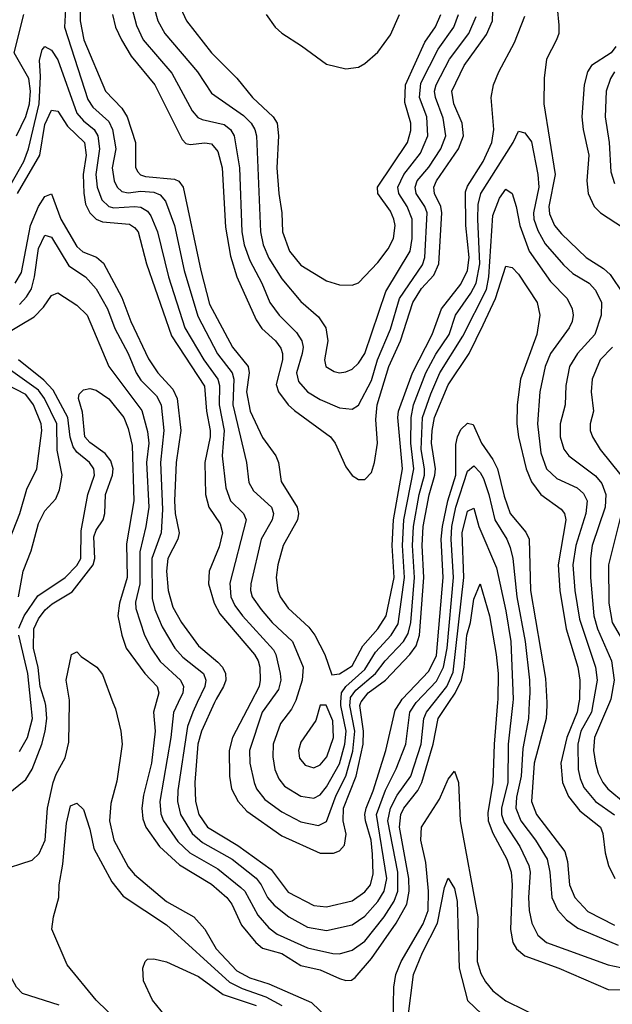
# Model space of a CAD drawing. Header units: inches. Extents: x 1308407 to 1441228, y 959628 to 1036311.
# Tile 272 of 656: x 1362411 to 1364263, y 999057 to 1002133. Entities that reach past the tile are written whole.
import ezdxf

# ---------------------------------------------------------------- set-up
doc = ezdxf.new("R2010")
doc.units = ezdxf.units.IN
doc.header["$MEASUREMENT"] = 0
doc.layers.add('B3060', color=7, linetype='Continuous')
doc.layers.add('B3969', color=7, linetype='Continuous')

msp = doc.modelspace()

# ---------------------------------------------------------------- linework, layer by layer
at = {"layer": 'B3060', "color": 5}
for points, elevation in [([(1362556.8, 1002223.2), (1362550.9, 1002110), (1362624, 1001884), (1362639.7, 1001859.7), (1362690, 1001814.8), (1362701.4, 1001790), (1362711.7, 1001730), (1362700.2, 1001670), (1362706.4, 1001630), (1362716, 1001610), (1362730, 1001596.6), (1362750, 1001592.7), (1362790, 1001597.1), (1362830, 1001594.4), (1362850, 1001586.1), (1362866.3, 1001566.3), (1362894.5, 1001490), (1362924.6, 1001350), (1362967.4, 1001207.4), (1363029.4, 1001089.4), (1363074.9, 1001030), (1363080.2, 1001010), (1363077.6, 1000930), (1363120.1, 1000750), (1363127, 1000687), (1363141.3, 1000661.3), (1363198.1, 1000610), (1363204.4, 1000590), (1363199.5, 1000570), (1363166.1, 1000510), (1363133, 1000370), (1363132, 1000350), (1363137.8, 1000330), (1363165.8, 1000290), (1363200.1, 1000250), (1363263.4, 1000190), (1363297.2, 1000110), (1363294.1, 1000070), (1363273.7, 1000006.3), (1363270.7, 1000000)], 3260), ([(1362598.5, 1002190), (1362600.4, 1002130), (1362611.1, 1002070), (1362678.8, 1001910), (1362730, 1001857.2), (1362746.8, 1001830), (1362772.4, 1001750), (1362772.7, 1001672.7), (1362778.9, 1001658.9), (1362788.2, 1001648.2), (1362803.8, 1001643.8), (1362895.3, 1001635.3), (1362908.4, 1001628.4), (1362922.2, 1001610), (1362977.1, 1001350), (1363004.4, 1001244.3), (1363075.9, 1001110), (1363124.5, 1001050), (1363127.9, 1001030), (1363119.6, 1000970), (1363131.2, 1000910), (1363170, 1000827.4), (1363211.7, 1000770), (1363220.3, 1000750), (1363227.9, 1000690), (1363278.4, 1000610), (1363282.6, 1000590), (1363279.5, 1000570), (1363234.1, 1000490), (1363217.5, 1000430), (1363212.6, 1000390), (1363217.4, 1000350), (1363225.3, 1000330), (1363250, 1000294.5), (1363314.9, 1000234.9), (1363333.5, 1000210), (1363364.6, 1000150), (1363386.5, 1000086.5), (1363410, 1000089), (1363450, 1000114.3), (1363483.3, 1000176.7), (1363530.2, 1000230), (1363555.8, 1000270), (1363580.8, 1000390), (1363575.3, 1000490), (1363578.7, 1000570), (1363607, 1000730), (1363592.8, 1000890), (1363594.5, 1000910), (1363638.8, 1001030), (1363699.8, 1001150), (1363729.7, 1001230), (1363790, 1001307.1), (1363810.4, 1001349.6), (1363816.1, 1001390), (1363805.1, 1001490), (1363804.4, 1001595.6), (1363810, 1001613.3), (1363859.4, 1001690), (1363886.1, 1001750), (1363892.4, 1001790), (1363884.9, 1001890), (1363892.1, 1001930), (1363907.9, 1001970), (1363957.8, 1002062.2), (1363990, 1002144)], 3280), ([(1362700.5, 1002150), (1362710.7, 1002110), (1362729.1, 1002070), (1362759.8, 1002019.8), (1362833, 1001930), (1362918.4, 1001758.4), (1362930, 1001746.2), (1362943.5, 1001743.5), (1362990, 1001748.9), (1363010, 1001745.3), (1363030, 1001721.8), (1363043.4, 1001670), (1363054.6, 1001485.4), (1363070, 1001394.2), (1363090, 1001329.4), (1363150, 1001195.7), (1363168, 1001168), (1363210.5, 1001130), (1363227.2, 1001107.2), (1363232.5, 1001090), (1363231.9, 1001070), (1363212.9, 1000992.9), (1363220.2, 1000970), (1363249.7, 1000930), (1363270, 1000912.2), (1363382.8, 1000830), (1363396.6, 1000810), (1363430, 1000736.5), (1363450, 1000709.1), (1363470, 1000696.5), (1363490, 1000696.9), (1363510, 1000718.2), (1363519.7, 1000750), (1363529.6, 1000810), (1363523.7, 1000883.7), (1363527.9, 1000930), (1363564.2, 1001050), (1363601.3, 1001130), (1363639.3, 1001250), (1363666.6, 1001293.4), (1363705, 1001335), (1363720.4, 1001370), (1363730.6, 1001530), (1363727.2, 1001550), (1363707.4, 1001590), (1363705, 1001610), (1363713.5, 1001630), (1363782.8, 1001730), (1363798.4, 1001770), (1363793.9, 1001810), (1363767.5, 1001870), (1363761.3, 1001910), (1363799.9, 1001990), (1363870, 1002086.7), (1363888.9, 1002130), (1363890.5, 1002190)], 3320), ([(1362401.1, 1001770), (1362430, 1001831), (1362441.5, 1001870), (1362444.9, 1001910), (1362439.4, 1001950), (1362394.1, 1002030), (1362423.7, 1002150)], 3260), ([(1362761.1, 1002170), (1362775.6, 1002115.6), (1362796.4, 1002070), (1362886, 1001966), (1362950, 1001848.2), (1362967.9, 1001827.9), (1362981.3, 1001821.3), (1363050, 1001805.3), (1363070.1, 1001790), (1363081.5, 1001770), (1363098.4, 1001670), (1363105.6, 1001470), (1363112.2, 1001430), (1363130, 1001380.5), (1363167.4, 1001310), (1363192.6, 1001250), (1363221.6, 1001210), (1363276.3, 1001156.3), (1363292.4, 1001130), (1363296.6, 1001110), (1363294.2, 1001090), (1363275.8, 1001030), (1363282.6, 1001002.6), (1363310, 1000970.6), (1363350, 1000946.8), (1363410, 1000920.6), (1363450, 1000916.8), (1363470, 1000929.3), (1363510, 1001005.6), (1363529.7, 1001070), (1363570, 1001165.9), (1363597.6, 1001262.4), (1363670, 1001367.4), (1363677.5, 1001390), (1363684.4, 1001530), (1363677.1, 1001550), (1363650.5, 1001590), (1363646.4, 1001610), (1363653.6, 1001630), (1363690, 1001672), (1363726.9, 1001730), (1363743.1, 1001770), (1363734.8, 1001825.2), (1363710, 1001890), (1363707.5, 1001910), (1363712.4, 1001930), (1363754.3, 1002010), (1363814.9, 1002090), (1363837.1, 1002142.9)], 3340), ([(1362831.2, 1002170), (1362842.4, 1002130), (1362864.3, 1002090), (1362966.5, 1001970), (1363010, 1001904.1), (1363110, 1001834.4), (1363133.9, 1001810), (1363145.8, 1001790), (1363151.4, 1001770), (1363163.3, 1001470), (1363171.4, 1001430), (1363190, 1001387.7), (1363230, 1001323.6), (1363290, 1001252.9), (1363344.6, 1001204.6), (1363367.3, 1001170), (1363373.5, 1001130), (1363363.4, 1001070), (1363367.9, 1001050), (1363393.5, 1001033.5), (1363410, 1001030.1), (1363430, 1001033.2), (1363450, 1001041.4), (1363470, 1001060.1), (1363490, 1001090.1), (1363555.7, 1001284.3), (1363631.8, 1001410), (1363637.8, 1001450), (1363637.2, 1001510), (1363622.3, 1001550), (1363595.7, 1001590), (1363592.4, 1001610), (1363611.3, 1001650), (1363663.8, 1001716.2), (1363686.6, 1001770), (1363683.3, 1001830), (1363660.7, 1001890), (1363664.8, 1001935.2), (1363719, 1002041), (1363768.2, 1002110), (1363781.9, 1002150)], 3360), ([(1362914, 1002170), (1362932.8, 1002130), (1363010, 1002030.1), (1363090.1, 1001950.1), (1363138.5, 1001890), (1363203.6, 1001830), (1363215.9, 1001810), (1363219.9, 1001770), (1363214.4, 1001670), (1363220.4, 1001590), (1363230.5, 1001530), (1363232.5, 1001470), (1363253.9, 1001410), (1363290, 1001366.4), (1363370, 1001317.4), (1363410, 1001304.4), (1363450, 1001303.8), (1363470, 1001311.1), (1363530, 1001374.1), (1363562.8, 1001417.2), (1363579, 1001450), (1363584, 1001490), (1363580.4, 1001510), (1363570, 1001534.8), (1363530.3, 1001590), (1363529.3, 1001610), (1363623.4, 1001750), (1363633.1, 1001786.9), (1363633.3, 1001810), (1363614.5, 1001874.5), (1363616.2, 1001930), (1363676.9, 1002063.1), (1363710, 1002110.6), (1363727.1, 1002150)], 3380), ([(1363180.9, 1002150), (1363209.4, 1002110), (1363230, 1002090.9), (1363292.1, 1002052.1), (1363370, 1001994), (1363430, 1001979.2), (1363470, 1001984.7), (1363490, 1001996), (1363530, 1002031.5), (1363570, 1002085.7), (1363597.5, 1002150)], 3420), ([(1364090.2, 1002170), (1364096.3, 1002116.3), (1364095.5, 1002090), (1364088.6, 1002070), (1364057.1, 1002010), (1364049.7, 1001950.3), (1364049.2, 1001870), (1364084.2, 1001650), (1364064.4, 1001550), (1364066.3, 1001526.3), (1364082.4, 1001490), (1364104.1, 1001464.1), (1364181.2, 1001390), (1364235.4, 1001355.4), (1364256.6, 1001336.6), (1364297.1, 1001277.1)], 3280), ([(1362370, 1001594.8), (1362423.7, 1001690), (1362438.5, 1001730), (1362472, 1001870), (1362475.9, 1001955.9), (1362473.4, 1002006.6), (1362481.1, 1002038.9), (1362490, 1002049), (1362510, 1002037.7), (1362530, 1002007.8), (1362590, 1001841.5), (1362610, 1001817.4), (1362644.1, 1001790), (1362655.6, 1001770), (1362660.6, 1001730), (1362649.1, 1001649.1), (1362653.5, 1001610), (1362667.6, 1001570), (1362689.1, 1001550), (1362705.5, 1001545.5), (1362770, 1001550), (1362790, 1001547.4), (1362810, 1001534.9), (1362820.5, 1001520.5), (1362841.9, 1001470), (1362875.7, 1001330), (1362927.4, 1001170), (1362986.1, 1001070), (1363029.8, 1001009.8), (1363035, 1000990), (1363034, 1000930), (1363050, 1000850), (1363043.5, 1000770), (1363055.6, 1000670), (1363069.3, 1000630), (1363110.6, 1000590), (1363119.2, 1000570), (1363067.3, 1000372.7), (1363071, 1000330), (1363083.2, 1000303.2), (1363107.7, 1000270), (1363204.2, 1000164.2), (1363211.8, 1000150), (1363225.3, 1000090), (1363226.6, 1000070), (1363219.7, 1000040.3), (1363190.8, 1000000)], 3240), ([(1364273.6, 1002050), (1364259.9, 1002030), (1364198.3, 1001990), (1364185.7, 1001970), (1364175.5, 1001930), (1364167.9, 1001830), (1364171.7, 1001790), (1364189.2, 1001710), (1364183.5, 1001630), (1364187.3, 1001590), (1364206.3, 1001550), (1364225.9, 1001530), (1364349.5, 1001449.5)], 3320), ([(1364270.1, 1001970), (1364256.9, 1001950), (1364243.8, 1001910), (1364240.3, 1001830), (1364253.5, 1001750), (1364258, 1001658), (1364270, 1001621.2)], 3340), ([(1362404.2, 1001590), (1362473.5, 1001710), (1362490, 1001805.8), (1362510, 1001850.8), (1362530, 1001847.5), (1362560.5, 1001800.5), (1362613.1, 1001750), (1362619.1, 1001710), (1362609.7, 1001650), (1362611.1, 1001591.1), (1362616.9, 1001556.9), (1362629.7, 1001529.7), (1362650, 1001510.1), (1362670, 1001501.8), (1362754, 1001494), (1362770, 1001484.2), (1362780.8, 1001470), (1362806.8, 1001370), (1362885.1, 1001145.1), (1362988.1, 1000988.2), (1362995.2, 1000910), (1363006.5, 1000850), (1363006.3, 1000830), (1362989.6, 1000750), (1362991.6, 1000650), (1363002.5, 1000610), (1363038, 1000558), (1363045, 1000530), (1363034, 1000486), (1363003.5, 1000410), (1363000.6, 1000370), (1363018.7, 1000310), (1363036.6, 1000276.6), (1363144.6, 1000150), (1363156.1, 1000130), (1363161, 1000110), (1363162.7, 1000070), (1363159, 1000050), (1363133, 1000000)], 3220), ([(1363415.1, 1000000), (1363416.8, 1000030), (1363430, 1000050), (1363490, 1000102.7), (1363522.9, 1000157.1), (1363571.6, 1000210), (1363594.1, 1000245.9), (1363613.6, 1000390), (1363607.6, 1000490), (1363611.8, 1000570), (1363643.1, 1000730), (1363633, 1000810), (1363634, 1000890), (1363641.8, 1000930), (1363680.2, 1001030), (1363711.9, 1001088.1), (1363753.2, 1001150), (1363773, 1001210), (1363821.3, 1001278.7), (1363837.6, 1001310), (1363848.8, 1001370), (1363842.3, 1001510), (1363844.1, 1001555.9), (1363852.2, 1001590), (1363952.8, 1001750), (1363970, 1001784.9), (1363990, 1001779.5), (1364010, 1001751.6), (1364030.6, 1001650), (1364032.9, 1001610), (1364017.1, 1001530), (1364017.9, 1001510), (1364030, 1001474.8), (1364053.3, 1001433.3), (1364110, 1001367.1), (1364140, 1001340), (1364190.6, 1001310), (1364210, 1001288.1), (1364228.8, 1001250), (1364228.5, 1001210), (1364208.5, 1001150), (1364153.9, 1001090), (1364129.2, 1001050), (1364118, 1000990), (1364116.2, 1000930), (1364100.3, 1000870), (1364099.9, 1000830), (1364111.5, 1000791.5), (1364127.2, 1000770), (1364210, 1000708.4), (1364230, 1000683.9), (1364243.2, 1000650), (1364240.6, 1000610), (1364200.5, 1000490), (1364194.9, 1000450), (1364194.9, 1000390), (1364205.5, 1000270), (1364217.2, 1000230), (1364260.5, 1000130), (1364268.5, 1000070), (1364258.3, 1000010), (1364254, 1000000)], 3260), ([(1363443.6, 1000000), (1363445.1, 1000014.9), (1363461.6, 1000038.4), (1363523.3, 1000090), (1363553, 1000130), (1363610.1, 1000189.9), (1363625, 1000215.1), (1363633.4, 1000250), (1363644.5, 1000390), (1363638.7, 1000490), (1363641.7, 1000550), (1363659, 1000650), (1363675.6, 1000710), (1363676.5, 1000730), (1363666.1, 1000790), (1363669.8, 1000890), (1363695.6, 1000964.4), (1363724.4, 1001030), (1363795.9, 1001144.1), (1363870.2, 1001289.8), (1363877.6, 1001330), (1363890, 1001521.3), (1363910, 1001575.5), (1363930, 1001603.6), (1363950.1, 1001590), (1363962.9, 1001550), (1363973.8, 1001490), (1364003, 1001410), (1364070, 1001315.1), (1364121.9, 1001261.9), (1364137.9, 1001230), (1364140.8, 1001210), (1364137.6, 1001190), (1364127.7, 1001170), (1364070, 1001090.5), (1364052.7, 1001050), (1364036.5, 1000970), (1364029.1, 1000870), (1364039.7, 1000779.7), (1364057.7, 1000730), (1364090, 1000699.7), (1364153.3, 1000670), (1364172.7, 1000652.7), (1364184, 1000630), (1364180.5, 1000590), (1364149.2, 1000490.8), (1364139.4, 1000430), (1364146, 1000350), (1364160.1, 1000260.1), (1364210.3, 1000110), (1364216.1, 1000070), (1364203.1, 1000000)], 3240), ([(1362396.4, 1001310), (1362416.8, 1001343.2), (1362444.4, 1001490), (1362470, 1001549.6), (1362490, 1001580.9), (1362510, 1001589.1), (1362539.8, 1001510), (1362590, 1001424.8), (1362608, 1001408), (1362651, 1001391), (1362672.5, 1001372.5), (1362730, 1001265), (1362758.1, 1001190), (1362813.2, 1001073.2), (1362842.3, 1001030), (1362890, 1000978.3), (1362903.1, 1000950), (1362914.2, 1000850), (1362899.9, 1000750), (1362895.1, 1000630), (1362897.2, 1000590), (1362908.9, 1000530), (1362904.8, 1000510), (1362874.1, 1000450), (1362869.8, 1000410), (1362875.4, 1000350), (1362890, 1000297.8), (1362916.9, 1000250), (1362970, 1000177.2), (1363030, 1000125.5), (1363044.5, 1000110), (1363054.6, 1000090), (1363055, 1000070), (1363047.8, 1000050), (1363024.6, 1000010), (1363020.1, 1000000)], 3180), ([(1362410, 1001243.7), (1362432.5, 1001267.6), (1362447.4, 1001292.6), (1362457.6, 1001330), (1362470, 1001418.5), (1362490, 1001460.2), (1362510, 1001453.4), (1362564.3, 1001364.3), (1362617.1, 1001330), (1362650, 1001292.8), (1362685.5, 1001230), (1362708.6, 1001168.6), (1362750, 1001090.7), (1362775.2, 1001030), (1362790, 1001007.4), (1362838.2, 1000958.2), (1362852.9, 1000930), (1362861, 1000850), (1362851.3, 1000750), (1362857.5, 1000602.5), (1362852.9, 1000530), (1362823.8, 1000450), (1362824.6, 1000324.6), (1362833.8, 1000290), (1362856.5, 1000236.5), (1362896.1, 1000170), (1362920.9, 1000140.9), (1362985.1, 1000090), (1362993.2, 1000070), (1362989.1, 1000050), (1362965.7, 1000000)], 3160), ([(1363477.1, 1000000), (1363477.8, 1000002.2), (1363500.5, 1000030), (1363554.2, 1000070), (1363630.2, 1000150), (1363650, 1000176.6), (1363660.7, 1000210), (1363674.3, 1000390), (1363668.9, 1000490), (1363671.9, 1000550), (1363690.9, 1000649.1), (1363708.6, 1000710), (1363710, 1000730), (1363697.8, 1000810), (1363699.7, 1000850), (1363707.7, 1000890), (1363750, 1000991.8), (1363815.9, 1001090), (1363859.8, 1001180.2), (1363897.9, 1001262.1), (1363930, 1001363.6), (1363950, 1001359), (1363970, 1001338), (1364028.6, 1001250), (1364036.4, 1001210), (1364027.3, 1001150), (1363976.4, 1001010), (1363965.7, 1000930), (1363965, 1000870), (1363970.1, 1000829.9), (1363993.6, 1000730), (1364010, 1000689), (1364040.1, 1000650), (1364103.7, 1000603.7), (1364113.2, 1000590), (1364117.6, 1000570), (1364093.9, 1000430), (1364098.8, 1000350), (1364118.6, 1000230), (1364155.5, 1000110), (1364162, 1000070), (1364160, 1000010), (1364158.5, 1000000)], 3220), ([(1362363.2, 1001150), (1362455.7, 1001204.3), (1362485.2, 1001234.8), (1362510, 1001271.3), (1362530, 1001279.3), (1362590, 1001241.7), (1362622.2, 1001210), (1362689.7, 1001050), (1362792.2, 1000912.2), (1362810, 1000846.9), (1362814.1, 1000810), (1362806.8, 1000750), (1362814.8, 1000610), (1362805.6, 1000550), (1362786, 1000470), (1362786.3, 1000370), (1362773.1, 1000313.1), (1362773.6, 1000293.6), (1362800.9, 1000210), (1362821.6, 1000170), (1362850, 1000127.8), (1362913.1, 1000070), (1362922.6, 1000050), (1362920.5, 1000030), (1362906.5, 1000000)], 3140), ([(1364264, 1001110), (1364225.4, 1001070), (1364200.1, 1001010), (1364196.9, 1000970), (1364203.8, 1000910), (1364193.9, 1000870), (1364193.9, 1000850), (1364200.6, 1000830), (1364224.6, 1000790), (1364289.3, 1000710)], 3280), ([(1362407.2, 1000330), (1362421.4, 1000410), (1362446.4, 1000473.6), (1362470, 1000559.5), (1362490, 1000598.9), (1362523.8, 1000636.2), (1362535.3, 1000664.7), (1362543.5, 1000710), (1362528.1, 1000788.1), (1362527.1, 1000870), (1362488.9, 1000950), (1362470, 1000975.2), (1362330, 1001074.4)], 3160), ([(1362408.4, 1000231.6), (1362425.3, 1000270), (1362467.2, 1000332.8), (1362553.2, 1000390), (1362590, 1000427.6), (1362602.1, 1000450), (1362603.5, 1000536.5), (1362624.3, 1000650), (1362644.9, 1000710), (1362642.5, 1000730), (1362628.9, 1000750), (1362590, 1000781.9), (1362578.3, 1000798.3), (1362568.5, 1000828.5), (1362561.7, 1000890), (1362515.4, 1000975.4), (1362486.5, 1001006.5), (1362407.3, 1001070)], 3140), ([(1362356.5, 1000450), (1362411.7, 1000590), (1362433.2, 1000666.8), (1362464.5, 1000730), (1362479.8, 1000850), (1362478.1, 1000870), (1362454.6, 1000930), (1362430, 1000962.1), (1362370, 1000993.7)], 3180), ([(1362490.2, 1000000), (1362475.2, 1000050), (1362468.7, 1000108.7), (1362454.2, 1000170), (1362454.7, 1000230), (1362470, 1000261.5), (1362490.6, 1000289.4), (1362512.4, 1000307.6), (1362574.9, 1000345.1), (1362640.8, 1000430), (1362646.1, 1000450), (1362642.8, 1000517.2), (1362650, 1000538.6), (1362672.2, 1000570), (1362677.4, 1000590), (1362679.1, 1000650), (1362701.3, 1000710), (1362703.2, 1000730), (1362695.3, 1000755.3), (1362677.7, 1000777.7), (1362630, 1000812.3), (1362614.6, 1000830), (1362606.9, 1000906.9), (1362594.7, 1000950), (1362596.6, 1000963.4), (1362610, 1000976.3), (1362630, 1000980.5), (1362650, 1000975.2), (1362690, 1000948.2), (1362736.3, 1000890), (1362750, 1000856), (1362762.5, 1000802.5), (1362767.6, 1000630), (1362744.6, 1000495.4), (1362746.7, 1000390), (1362723, 1000310), (1362717.7, 1000270), (1362730.1, 1000209.9), (1362743.5, 1000170), (1362802.5, 1000090), (1362840.3, 1000050), (1362845.8, 1000030), (1362837.5, 1000000)], 3120), ([(1363600.1, 1000000), (1363606.6, 1000010), (1363690, 1000098.1), (1363713.2, 1000146.8), (1363734.9, 1000390), (1363728.5, 1000510), (1363731.9, 1000550), (1363749, 1000630), (1363773.5, 1000710), (1363773.7, 1000806.3), (1363779, 1000830), (1363790, 1000852.8), (1363810, 1000872.3), (1363827.9, 1000867.9), (1363854.4, 1000810), (1363890, 1000758.5), (1363904.2, 1000730), (1363924.7, 1000644.7), (1363944.1, 1000590), (1363992.3, 1000532.3), (1364002.7, 1000510), (1364007.1, 1000350), (1364054.6, 1000074.6), (1364057.9, 1000000)], 3180), ([(1363650, 1000000), (1363713.3, 1000066.7), (1363735.6, 1000110), (1363746.6, 1000170), (1363767, 1000390), (1363759, 1000510), (1363761.4, 1000550), (1363774.5, 1000610), (1363810, 1000723), (1363830, 1000739.6), (1363850, 1000718.8), (1363860.1, 1000700.1), (1363877, 1000650), (1363895.6, 1000570), (1363933.7, 1000510), (1363944.1, 1000484.1), (1363952.5, 1000450), (1363964.6, 1000330), (1363990.3, 1000190), (1364004.7, 1000070), (1364005.4, 1000030), (1364003.6, 1000000)], 3160), ([(1364300.8, 1000630), (1364251.2, 1000430), (1364252, 1000310), (1364262.5, 1000250), (1364316.6, 1000156.6)], 3280), ([(1363706.2, 1000000), (1363746.1, 1000050), (1363765.5, 1000094.5), (1363798.9, 1000390), (1363793.7, 1000530), (1363810, 1000597.7), (1363830, 1000607), (1363845.7, 1000550), (1363900.9, 1000420.9), (1363930, 1000286.5), (1363945.5, 1000190), (1363953.5, 1000010), (1363952.4, 1000000)], 3140), ([(1363752.5, 1000000), (1363771.6, 1000028.4), (1363792.2, 1000070), (1363800.5, 1000110), (1363807.9, 1000210), (1363820.3, 1000250), (1363830, 1000323.1), (1363850, 1000370.4), (1363879, 1000270), (1363900.2, 1000150), (1363905.8, 1000090), (1363905.5, 1000010), (1363904.7, 1000000)], 3120), ([(1362445.9, 1000000), (1362436.1, 1000090), (1362408, 1000210)], 3140), ([(1362566.4, 1000000), (1362566.5, 1000006.5), (1362556.1, 1000070), (1362573.2, 1000150), (1362590, 1000157.6), (1362603.2, 1000143.2), (1362652.2, 1000110), (1362670, 1000087.1), (1362702.4, 1000000)], 3080)]:
    msp.add_lwpolyline(points, dxfattribs=dict(at, elevation=elevation))
at = {"layer": 'B3969', "color": 5}
for points, elevation in [([(1362534.3, 999054.3), (1362420.2, 999090), (1362401.3, 999110), (1362370, 999167.3), (1362330, 999205.8), (1362294.9, 999254.9), (1362270, 999278.4), (1362210, 999307.9), (1362170, 999310.9), (1362150, 999317.3), (1362111.6, 999350), (1362117, 999370), (1362151.5, 999410), (1362205.6, 999450), (1362345.9, 999474.1), (1362450, 999506.9), (1362472.1, 999527.9), (1362490.5, 999570), (1362498.4, 999670), (1362516, 999750), (1362524.7, 999775.3), (1362553, 999827), (1362564.5, 999875.5), (1362566.4, 1000000)], 3080), ([(1362370, 999710.1), (1362430, 999758.8), (1362450, 999791.5), (1362479.7, 999870), (1362490.8, 999910), (1362495.7, 999950), (1362493.1, 999990), (1362490.2, 1000000)], 3120), ([(1362410, 999846.3), (1362435.4, 999890), (1362451.3, 999950), (1362445.9, 1000000)], 3140), ([(1362702.4, 1000000), (1362710, 999979.5), (1362726.9, 999910), (1362731.1, 999870), (1362714.1, 999754.1), (1362695.6, 999684.4), (1362692.1, 999630), (1362705.4, 999570), (1362750, 999486.3), (1362770, 999462.2), (1362870, 999377.8), (1362955.6, 999330), (1362990, 999291.2), (1363025.4, 999230), (1363090, 999161.7), (1363130, 999139.5), (1363190, 999120.4), (1363322.6, 999062.6), (1363397.6, 998990)], 3080), ([(1362837.5, 1000000), (1362829.2, 999970), (1362834.7, 999910), (1362822.8, 999810), (1362798.1, 999710), (1362792.8, 999670), (1362796, 999636), (1362804.9, 999610), (1362847.5, 999550), (1362910, 999492.7), (1363010, 999431.9), (1363058.6, 999390), (1363074.1, 999370), (1363104.2, 999304.2), (1363149.3, 999250), (1363170, 999232), (1363230, 999215.2), (1363290, 999177.9), (1363350, 999164.3), (1363410, 999137), (1363430, 999131.4), (1363447.6, 999132.4), (1363459.9, 999140.1), (1363510, 999199.9), (1363587.7, 999310), (1363621, 999370), (1363627.8, 999410), (1363626.6, 999450), (1363597.6, 999610), (1363602, 999650), (1363611.1, 999670), (1363654.8, 999725.2), (1363668.2, 999750), (1363703.3, 999870), (1363718.8, 999950), (1363752.5, 1000000)], 3120), ([(1362906.5, 1000000), (1362891.7, 999968.3), (1362883.4, 999890), (1362849, 999690), (1362851.8, 999651.8), (1362859.9, 999630), (1362905.2, 999565.2), (1362943.1, 999530), (1363030, 999479.5), (1363102.1, 999422.1), (1363114.1, 999410), (1363155.6, 999335.6), (1363190, 999295.9), (1363216.1, 999276.1), (1363310, 999232.6), (1363390, 999215), (1363410, 999213.9), (1363450, 999225.4), (1363490, 999253.8), (1363550.5, 999330), (1363581.1, 999378.9), (1363593.1, 999410), (1363592.6, 999470), (1363562, 999630), (1363569.9, 999669.9), (1363590.3, 999709.7), (1363633.7, 999770), (1363666.1, 999870), (1363674.4, 999950), (1363682.3, 999970), (1363706.2, 1000000)], 3140), ([(1362965.7, 1000000), (1362951.6, 999970), (1362935.8, 999924.2), (1362905.2, 999725.2), (1362904.6, 999690), (1362913.9, 999650), (1362950.1, 999590), (1362982.3, 999562.3), (1363075.1, 999510), (1363150, 999450.7), (1363165.8, 999430), (1363185.6, 999390), (1363206.1, 999366.1), (1363251.9, 999330), (1363310, 999297.2), (1363370, 999287.5), (1363450, 999305.1), (1363490, 999331.6), (1363530, 999378.4), (1363550.4, 999410), (1363558.2, 999450), (1363526.1, 999650), (1363554, 999726), (1363588, 999792), (1363618, 999870), (1363630.7, 999970), (1363650, 1000000)], 3160), ([(1363020.1, 1000000), (1362979.6, 999910), (1362967.3, 999870), (1362958.8, 999750), (1362960.6, 999690), (1362970.6, 999650), (1362997.8, 999610), (1363092.8, 999552.8), (1363197.4, 999477.4), (1363250, 999407.4), (1363330, 999365.9), (1363370, 999361.1), (1363450, 999379.7), (1363490, 999407.7), (1363506.9, 999430), (1363515.3, 999464.7), (1363514, 999526), (1363509, 999570), (1363492.1, 999630), (1363489.8, 999650), (1363493.9, 999670), (1363515.9, 999724.1), (1363554.9, 999850), (1363584.2, 999975.8), (1363600.1, 1000000)], 3180), ([(1363133, 1000000), (1363075.8, 999890), (1363065.2, 999850), (1363066.6, 999770), (1363073.2, 999730), (1363093.5, 999690), (1363120.4, 999660.4), (1363230, 999582.9), (1363350, 999529.3), (1363391.3, 999528.7), (1363410, 999535.9), (1363425.8, 999554.2), (1363431.6, 999588.4), (1363421.9, 999630), (1363423.2, 999670), (1363462.8, 999770), (1363484.4, 999870), (1363485.8, 999910), (1363474.1, 999990), (1363477.1, 1000000)], 3220), ([(1363190.8, 1000000), (1363169.2, 999970), (1363129.4, 999850), (1363129.7, 999810), (1363143.3, 999750), (1363150.9, 999730), (1363177, 999697), (1363230, 999658.1), (1363290, 999627.2), (1363345, 999615), (1363370, 999627.4), (1363400, 999710), (1363430.3, 999770), (1363452.6, 999847.4), (1363457.9, 999910), (1363442.6, 999990), (1363443.6, 1000000)], 3240), ([(1363270.7, 1000000), (1363260.7, 999979.3), (1363226.3, 999933.7), (1363203.5, 999870), (1363202.3, 999830), (1363208.5, 999790), (1363220.7, 999760.7), (1363238.2, 999738.2), (1363290, 999706.6), (1363330, 999700.9), (1363350, 999711), (1363370, 999736.2), (1363410, 999807.8), (1363427.2, 999870), (1363430.8, 999910), (1363414.5, 999990), (1363415.1, 1000000)], 3260), ([(1363904.7, 1000000), (1363894.1, 999870), (1363890, 999750), (1363874.5, 999654.5), (1363875.4, 999630), (1363890, 999591.2), (1363932.9, 999510), (1363947.2, 999470), (1363950.1, 999430), (1363944.5, 999290), (1363952.1, 999250), (1363963.3, 999230), (1363990, 999208.2), (1364095.4, 999170), (1364250, 999103.1), (1364290, 999102)], 3120), ([(1363952.4, 1000000), (1363937.8, 999870), (1363936.4, 999750), (1363916.6, 999670), (1363916.8, 999650), (1363925.2, 999625.2), (1363973.8, 999550), (1364002.3, 999490), (1364006.1, 999470), (1364000.8, 999390), (1364003.3, 999350), (1364011.8, 999310), (1364030, 999273.1), (1364057.5, 999250), (1364250, 999179.6), (1364290, 999171.7)], 3140), ([(1364003.6, 1000000), (1364000.6, 999950), (1363983.7, 999856.3), (1363978, 999770), (1363963.8, 999703.8), (1363961.2, 999670), (1363976.9, 999630), (1364022.9, 999570), (1364059.3, 999510), (1364068.2, 999470), (1364073.9, 999390), (1364091.6, 999351.6), (1364120.2, 999320.2), (1364155, 999295), (1364281.8, 999241.8)], 3160), ([(1364057.9, 1000000), (1364058.4, 999990), (1364055.8, 999950), (1364019, 999810), (1364010.1, 999690), (1364025.6, 999650), (1364114.3, 999534.3), (1364122.6, 999502.6), (1364129.7, 999430), (1364146.2, 999390), (1364186.6, 999346.6), (1364270, 999304.3)], 3180), ([(1364158.5, 1000000), (1364153.7, 999970), (1364120.8, 999890), (1364102.2, 999810), (1364107.7, 999750), (1364125.9, 999705.9), (1364161.5, 999661.5), (1364225.6, 999610), (1364233.4, 999590), (1364240.4, 999530), (1364251.4, 999490), (1364270.8, 999450)], 3220), ([(1364203.1, 1000000), (1364197.6, 999970), (1364165.1, 999910), (1364155.2, 999870), (1364156.7, 999790), (1364162.1, 999762.1), (1364174.1, 999734.1), (1364210, 999690.4), (1364270, 999649.1)], 3240), ([(1364254, 1000000), (1364207.4, 999890), (1364204.3, 999850), (1364210.1, 999810), (1364218.7, 999778.7), (1364232.9, 999750), (1364249.5, 999729.5), (1364304.1, 999684.1)], 3260), ([(1363578.5, 999001.5), (1363580.7, 999110), (1363586, 999150), (1363603.3, 999190), (1363672.4, 999307.6), (1363687.2, 999350), (1363688.1, 999410), (1363679.9, 999499.9), (1363664.3, 999570), (1363666.2, 999610), (1363722.5, 999697.5), (1363750, 999759.8), (1363770, 999785.5), (1363782, 999750), (1363787.8, 999630), (1363843, 999330), (1363840.8, 999190), (1363852.5, 999152.5), (1363866.4, 999126.4), (1363890, 999098.9), (1363930, 999068), (1364048.8, 999008.8)], 3080), ([(1362720.9, 999000.9), (1362649.9, 999070), (1362559.8, 999179.8), (1362511.4, 999291.4), (1362516.7, 999330), (1362533.6, 999390), (1362534.6, 999430), (1362545.5, 999494.5), (1362557.1, 999622.9), (1362570, 999677.1), (1362590, 999685.5), (1362610, 999665.5), (1362630, 999604), (1362643.1, 999543.1), (1362699.2, 999439.2), (1362734.8, 999394.8), (1362870, 999305), (1363066.3, 999126.3), (1363105.8, 999105.9), (1363179.7, 999079.7), (1363230, 999052.8)], 3060), ([(1363624.4, 999010), (1363641.7, 999150), (1363670, 999218.2), (1363717.2, 999310), (1363738.3, 999421.7), (1363750, 999450.4), (1363770, 999418.5), (1363778.2, 999378.2), (1363784.8, 999170), (1363810, 999068.4), (1364075.6, 998815.6)], 3060), ([(1362906.9, 998970), (1362826, 999070), (1362798, 999130), (1362796, 999170), (1362802.7, 999190), (1362810, 999197.3), (1362830, 999198.4), (1362870, 999189), (1362970, 999143.1), (1363046.8, 999086.8), (1363150, 999053.1)], 3040)]:
    msp.add_lwpolyline(points, dxfattribs=dict(at, elevation=elevation))
at = {"layer": 'B3969', "color": 5, "elevation": 3280}
msp.add_lwpolyline([(1363350, 999991.6), (1363336.9, 999943.1), (1363290, 999875.8), (1363282, 999850), (1363285.7, 999825.7), (1363303.4, 999803.4), (1363330, 999795.9), (1363350, 999804.6), (1363370.9, 999830), (1363391.8, 999890), (1363390, 999942.6), (1363368.7, 999991.3)], close=True, dxfattribs=at)

doc.saveas('drawing.dxf')
